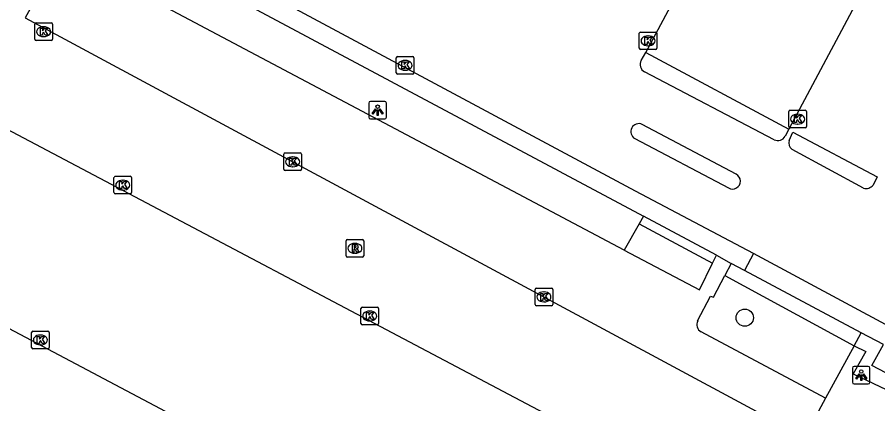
# Model space of a CAD drawing. Extents: x 159489 to 160304, y 383826 to 384530.
# Drawn here: x 159875.16 to 159924.1, y 383980.29 to 384002.25 of the extents above; entities that cross this region are included whole.
import ezdxf

# ---------------------------------------------------------------- set-up
doc = ezdxf.new("R2010")
doc.units = 0
for name, color, linetype in [('IMGEO_Boom', 7, 'Continuous'), ('IMGEO_Groenvoorziening', 7, 'Continuous'), ('IMGEO_Haag', 7, 'Continuous'), ('IMGEO_Kolk', 7, 'Continuous'), ('IMGEO_Lichtpunt', 7, 'Continuous'), ('IMGEO_Parkeervlak_open', 7, 'Continuous'), ('IMGEO_Rijbaan_lokaal_open', 7, 'Continuous'), ('IMGEO_Rioolput', 7, 'Continuous'), ('IMGEO_Voetpad_open', 7, 'Continuous')]:
    doc.layers.add(name, color=color, linetype=linetype)

msp = doc.modelspace()

# ---------------------------------------------------------------- linework, layer by layer
at = {"layer": 'IMGEO_Boom'}
msp.add_circle((159916.536, 383985.182), 0.489, dxfattribs=at)
at = {"layer": 'IMGEO_Groenvoorziening'}
for points in [[(159910.523, 383990.514), (159909.675, 383989.022)], [(159922.762, 383983.587), (159923.422, 383983.268), (159922.699, 383982), (159926.104, 383980.377), (159914.162, 383958.38), (159910.232, 383960.503)], [(159922.762, 383983.587), (159921.133, 383980.608)]]:
    msp.add_lwpolyline(points, dxfattribs=at)
at = {"layer": 'IMGEO_Haag'}
for points in [[(159910.77, 383990.949), (159910.523, 383990.514)], [(159910.523, 383990.514), (159914.706, 383988.28)], [(159915.401, 383987.574), (159922.762, 383983.587)], [(159922.762, 383983.587), (159923.163, 383984.322)]]:
    msp.add_lwpolyline(points, dxfattribs=at)
at = {"layer": 'IMGEO_Kolk'}
for p, q in [((159876.16, 384001.006), (159876.16, 384001.858)), ((159876.235, 384001.932), (159877.087, 384001.932)), ((159877.161, 384001.858), (159877.161, 384001.006)), ((159876.648, 384001.712), (159876.673, 384001.712)), ((159910.539, 384000.488), (159910.539, 384001.34)), ((159910.614, 384001.414), (159911.466, 384001.414)), ((159911.54, 384001.34), (159911.54, 384000.488)), ((159877.087, 384000.932), (159876.235, 384000.932)), ((159876.671, 384001.152), (159876.646, 384001.152)), ((159911.027, 384001.194), (159911.052, 384001.194)), ((159911.466, 384000.414), (159910.614, 384000.414)), ((159911.05, 384000.634), (159911.025, 384000.634)), ((159896.718, 383999.096), (159896.718, 383999.948)), ((159896.793, 384000.022), (159897.645, 384000.022)), ((159897.719, 383999.948), (159897.719, 383999.096)), ((159897.206, 383999.802), (159897.231, 383999.802)), ((159897.645, 383999.022), (159896.793, 383999.022)), ((159897.229, 383999.242), (159897.204, 383999.242)), ((159919.117, 383996.965), (159919.969, 383996.965)), ((159919.042, 383996.039), (159919.042, 383996.891)), ((159919.53, 383996.745), (159919.555, 383996.745)), ((159920.043, 383996.891), (159920.043, 383996.039)), ((159919.969, 383995.965), (159919.117, 383995.965)), ((159919.553, 383996.185), (159919.528, 383996.185)), ((159890.402, 383994.541), (159891.254, 383994.541)), ((159890.327, 383993.615), (159890.327, 383994.467)), ((159890.815, 383994.321), (159890.84, 383994.321)), ((159891.328, 383994.467), (159891.328, 383993.615)), ((159891.254, 383993.541), (159890.402, 383993.541)), ((159890.838, 383993.761), (159890.813, 383993.761)), ((159880.664, 383992.291), (159880.664, 383993.143)), ((159880.739, 383993.217), (159881.591, 383993.217)), ((159881.665, 383993.143), (159881.665, 383992.291)), ((159881.152, 383992.997), (159881.177, 383992.997)), ((159881.591, 383992.217), (159880.739, 383992.217)), ((159881.175, 383992.437), (159881.15, 383992.437)), ((159904.614, 383985.938), (159904.614, 383986.79)), ((159904.689, 383986.864), (159905.541, 383986.864)), ((159905.102, 383986.644), (159905.127, 383986.644)), ((159905.615, 383986.79), (159905.615, 383985.938)), ((159894.708, 383984.853), (159894.708, 383985.705)), ((159894.783, 383985.779), (159895.635, 383985.779)), ((159895.709, 383985.705), (159895.709, 383984.853)), ((159905.541, 383985.864), (159904.689, 383985.864)), ((159905.125, 383986.084), (159905.1, 383986.084)), ((159895.196, 383985.559), (159895.221, 383985.559)), ((159895.635, 383984.779), (159894.783, 383984.779)), ((159895.219, 383984.999), (159895.194, 383984.999)), ((159875.981, 383983.494), (159875.981, 383984.346)), ((159876.056, 383984.42), (159876.908, 383984.42)), ((159876.469, 383984.2), (159876.494, 383984.2)), ((159876.982, 383984.346), (159876.982, 383983.494)), ((159876.908, 383983.42), (159876.056, 383983.42)), ((159876.492, 383983.64), (159876.467, 383983.64))]:
    msp.add_line(p, q, dxfattribs=at)
for points in [[(159876.16, 384001.006), (159876.16, 384001.858)], [(159876.235, 384001.932), (159877.087, 384001.932)], [(159877.161, 384001.858), (159877.161, 384001.006)], [(159876.481, 384001.632), (159876.604, 384001.632), (159876.604, 384001.481), (159876.734, 384001.632), (159876.898, 384001.632), (159876.752, 384001.481), (159876.905, 384001.232), (159876.753, 384001.232), (159876.668, 384001.396), (159876.604, 384001.329), (159876.604, 384001.232), (159876.481, 384001.232), (159876.481, 384001.632)], [(159910.539, 384000.488), (159910.539, 384001.34)], [(159910.614, 384001.414), (159911.466, 384001.414)], [(159911.54, 384001.34), (159911.54, 384000.488)], [(159877.087, 384000.932), (159876.235, 384000.932)], [(159910.86, 384001.114), (159910.983, 384001.114), (159910.983, 384000.963), (159911.113, 384001.114), (159911.277, 384001.114), (159911.131, 384000.963), (159911.284, 384000.714), (159911.132, 384000.714), (159911.047, 384000.878), (159910.983, 384000.811), (159910.983, 384000.714), (159910.86, 384000.714), (159910.86, 384001.114)], [(159911.466, 384000.414), (159910.614, 384000.414)], [(159896.718, 383999.096), (159896.718, 383999.948)], [(159896.793, 384000.022), (159897.645, 384000.022)], [(159897.719, 383999.948), (159897.719, 383999.096)], [(159897.039, 383999.722), (159897.162, 383999.722), (159897.162, 383999.571), (159897.292, 383999.722), (159897.456, 383999.722), (159897.31, 383999.571), (159897.463, 383999.322), (159897.311, 383999.322), (159897.226, 383999.486), (159897.162, 383999.419), (159897.162, 383999.322), (159897.039, 383999.322), (159897.039, 383999.722)], [(159897.645, 383999.022), (159896.793, 383999.022)], [(159919.117, 383996.965), (159919.969, 383996.965)], [(159919.042, 383996.039), (159919.042, 383996.891)], [(159919.363, 383996.665), (159919.486, 383996.665), (159919.486, 383996.514), (159919.616, 383996.665), (159919.78, 383996.665), (159919.634, 383996.514), (159919.787, 383996.265), (159919.635, 383996.265), (159919.55, 383996.429), (159919.486, 383996.362), (159919.486, 383996.265), (159919.363, 383996.265), (159919.363, 383996.665)], [(159920.043, 383996.891), (159920.043, 383996.039)], [(159919.969, 383995.965), (159919.117, 383995.965)], [(159890.402, 383994.541), (159891.254, 383994.541)], [(159890.327, 383993.615), (159890.327, 383994.467)], [(159890.648, 383994.241), (159890.771, 383994.241), (159890.771, 383994.09), (159890.901, 383994.241), (159891.065, 383994.241), (159890.919, 383994.09), (159891.072, 383993.841), (159890.92, 383993.841), (159890.835, 383994.005), (159890.771, 383993.938), (159890.771, 383993.841), (159890.648, 383993.841), (159890.648, 383994.241)], [(159891.328, 383994.467), (159891.328, 383993.615)], [(159891.254, 383993.541), (159890.402, 383993.541)], [(159880.664, 383992.291), (159880.664, 383993.143)], [(159880.739, 383993.217), (159881.591, 383993.217)], [(159881.665, 383993.143), (159881.665, 383992.291)], [(159880.985, 383992.917), (159881.108, 383992.917), (159881.108, 383992.766), (159881.238, 383992.917), (159881.402, 383992.917), (159881.256, 383992.766), (159881.409, 383992.517), (159881.257, 383992.517), (159881.172, 383992.681), (159881.108, 383992.614), (159881.108, 383992.517), (159880.985, 383992.517), (159880.985, 383992.917)], [(159881.591, 383992.217), (159880.739, 383992.217)], [(159904.614, 383985.938), (159904.614, 383986.79)], [(159904.689, 383986.864), (159905.541, 383986.864)], [(159905.615, 383986.79), (159905.615, 383985.938)], [(159904.935, 383986.564), (159905.058, 383986.564), (159905.058, 383986.413), (159905.188, 383986.564), (159905.352, 383986.564), (159905.206, 383986.413), (159905.359, 383986.164), (159905.207, 383986.164), (159905.122, 383986.328), (159905.058, 383986.261), (159905.058, 383986.164), (159904.935, 383986.164), (159904.935, 383986.564)], [(159894.708, 383984.853), (159894.708, 383985.705)], [(159894.783, 383985.779), (159895.635, 383985.779)], [(159895.709, 383985.705), (159895.709, 383984.853)], [(159905.541, 383985.864), (159904.689, 383985.864)], [(159895.029, 383985.479), (159895.152, 383985.479), (159895.152, 383985.328), (159895.282, 383985.479), (159895.446, 383985.479), (159895.3, 383985.328), (159895.453, 383985.079), (159895.301, 383985.079), (159895.216, 383985.243), (159895.152, 383985.176), (159895.152, 383985.079), (159895.029, 383985.079), (159895.029, 383985.479)], [(159895.635, 383984.779), (159894.783, 383984.779)], [(159875.981, 383983.494), (159875.981, 383984.346)], [(159876.056, 383984.42), (159876.908, 383984.42)], [(159876.982, 383984.346), (159876.982, 383983.494)], [(159876.302, 383984.12), (159876.425, 383984.12), (159876.425, 383983.969), (159876.555, 383984.12), (159876.719, 383984.12), (159876.573, 383983.969), (159876.726, 383983.72), (159876.574, 383983.72), (159876.489, 383983.884), (159876.425, 383983.817), (159876.425, 383983.72), (159876.302, 383983.72), (159876.302, 383984.12)], [(159876.908, 383983.42), (159876.056, 383983.42)]]:
    msp.add_lwpolyline(points, dxfattribs=at)
for centre, start, end in [((159876.237, 384001.856), 91.552, 178.448), ((159876.237, 384001.856), 91.552, 178.448), ((159877.085, 384001.856), 1.552, 88.448), ((159877.085, 384001.856), 1.552, 88.448), ((159910.616, 384001.338), 91.552, 178.448), ((159910.616, 384001.338), 91.552, 178.448), ((159911.464, 384001.338), 1.552, 88.448), ((159911.464, 384001.338), 1.552, 88.448), ((159876.237, 384001.008), 181.552, 268.448), ((159876.237, 384001.008), 181.552, 268.448), ((159877.085, 384001.008), 271.552, 358.448), ((159877.085, 384001.008), 271.552, 358.448), ((159910.616, 384000.49), 181.552, 268.448), ((159910.616, 384000.49), 181.552, 268.448), ((159911.464, 384000.49), 271.552, 358.448), ((159911.464, 384000.49), 271.552, 358.448), ((159896.795, 383999.946), 91.552, 178.448), ((159896.795, 383999.946), 91.552, 178.448), ((159897.643, 383999.946), 1.552, 88.448), ((159897.643, 383999.946), 1.552, 88.448), ((159896.795, 383999.098), 181.552, 268.448), ((159896.795, 383999.098), 181.552, 268.448), ((159897.643, 383999.098), 271.552, 358.448), ((159897.643, 383999.098), 271.552, 358.448), ((159919.119, 383996.889), 91.552, 178.448), ((159919.119, 383996.889), 91.552, 178.448), ((159919.967, 383996.889), 1.552, 88.448), ((159919.967, 383996.889), 1.552, 88.448), ((159919.119, 383996.041), 181.552, 268.448), ((159919.119, 383996.041), 181.552, 268.448), ((159919.967, 383996.041), 271.552, 358.448), ((159919.967, 383996.041), 271.552, 358.448), ((159890.404, 383994.465), 91.552, 178.448), ((159890.404, 383994.465), 91.552, 178.448), ((159891.252, 383994.465), 1.552, 88.448), ((159891.252, 383994.465), 1.552, 88.448), ((159890.404, 383993.617), 181.552, 268.448), ((159890.404, 383993.617), 181.552, 268.448), ((159891.252, 383993.617), 271.552, 358.448), ((159891.252, 383993.617), 271.552, 358.448), ((159880.741, 383993.141), 91.552, 178.448), ((159880.741, 383993.141), 91.552, 178.448), ((159881.589, 383993.141), 1.552, 88.448), ((159881.589, 383993.141), 1.552, 88.448), ((159880.741, 383992.293), 181.552, 268.448), ((159880.741, 383992.293), 181.552, 268.448), ((159881.589, 383992.293), 271.552, 358.448), ((159881.589, 383992.293), 271.552, 358.448), ((159904.691, 383986.788), 91.552, 178.448), ((159904.691, 383986.788), 91.552, 178.448), ((159905.539, 383986.788), 1.552, 88.448), ((159905.539, 383986.788), 1.552, 88.448), ((159894.785, 383985.703), 91.552, 178.448), ((159894.785, 383985.703), 91.552, 178.448), ((159895.633, 383985.703), 1.552, 88.448), ((159895.633, 383985.703), 1.552, 88.448), ((159904.691, 383985.94), 181.552, 268.448), ((159904.691, 383985.94), 181.552, 268.448), ((159905.539, 383985.94), 271.552, 358.448), ((159905.539, 383985.94), 271.552, 358.448), ((159894.785, 383984.855), 181.552, 268.448), ((159894.785, 383984.855), 181.552, 268.448), ((159895.633, 383984.855), 271.552, 358.448), ((159895.633, 383984.855), 271.552, 358.448), ((159876.058, 383984.344), 91.552, 178.448), ((159876.058, 383984.344), 91.552, 178.448), ((159876.906, 383984.344), 1.552, 88.448), ((159876.906, 383984.344), 1.552, 88.448), ((159876.058, 383983.496), 181.552, 268.448), ((159876.058, 383983.496), 181.552, 268.448), ((159876.906, 383983.496), 271.552, 358.448), ((159876.906, 383983.496), 271.552, 358.448)]:
    msp.add_arc(centre, 0.0765, start, end, dxfattribs=at)
for centre, major_axis, ratio, start_param, end_param in [((159876.647, 384001.432), (-0.387, 0.002), 0.722429, 4.712389, 7.853982), ((159876.672, 384001.432), (-0.39, 0.002), 0.717154, 1.570796, 4.712389), ((159911.026, 384000.914), (-0.387, 0.002), 0.722429, 4.712389, 7.853982), ((159911.051, 384000.914), (-0.39, 0.002), 0.717154, 1.570796, 4.712389), ((159897.205, 383999.522), (-0.387, 0.002), 0.722429, 4.712389, 7.853982), ((159897.23, 383999.522), (-0.39, 0.002), 0.717154, 1.570796, 4.712389), ((159919.529, 383996.465), (-0.387, 0.002), 0.722429, 4.712389, 7.853982), ((159919.554, 383996.465), (-0.39, 0.002), 0.717154, 1.570796, 4.712389), ((159890.814, 383994.041), (-0.387, 0.002), 0.722429, 4.712389, 7.853982), ((159890.839, 383994.041), (-0.39, 0.002), 0.717154, 1.570796, 4.712389), ((159881.151, 383992.717), (-0.387, 0.002), 0.722429, 4.712389, 7.853982), ((159881.176, 383992.717), (-0.39, 0.002), 0.717154, 1.570796, 4.712389), ((159905.101, 383986.364), (-0.387, 0.002), 0.722429, 4.712389, 7.853982), ((159905.126, 383986.364), (-0.39, 0.002), 0.717154, 1.570796, 4.712389), ((159895.195, 383985.279), (-0.387, 0.002), 0.722429, 4.712389, 7.853982), ((159895.22, 383985.279), (-0.39, 0.002), 0.717154, 1.570796, 4.712389), ((159876.468, 383983.92), (-0.387, 0.002), 0.722429, 4.712389, 7.853982), ((159876.493, 383983.92), (-0.39, 0.002), 0.717154, 1.570796, 4.712389)]:
    msp.add_ellipse(centre, major_axis=major_axis, ratio=ratio, start_param=start_param, end_param=end_param, dxfattribs=at)
at = {"layer": 'IMGEO_Lichtpunt'}
for p, q in [((159896.059, 383997.474), (159895.251, 383997.474)), ((159896.059, 383997.474), (159895.251, 383997.474)), ((159895.157, 383997.379), (159895.157, 383996.572)), ((159895.157, 383997.379), (159895.157, 383996.572)), ((159896.153, 383996.572), (159896.153, 383997.379)), ((159896.153, 383996.572), (159896.153, 383997.379)), ((159895.251, 383996.478), (159896.059, 383996.478)), ((159895.251, 383996.478), (159896.059, 383996.478)), ((159922.662, 383982.324), (159922.662, 383981.517)), ((159922.662, 383982.324), (159922.662, 383981.517)), ((159923.564, 383982.419), (159922.756, 383982.419)), ((159923.564, 383982.419), (159922.756, 383982.419)), ((159923.658, 383981.517), (159923.658, 383982.324)), ((159923.658, 383981.517), (159923.658, 383982.324)), ((159922.756, 383981.423), (159923.564, 383981.423)), ((159922.756, 383981.423), (159923.564, 383981.423))]:
    msp.add_line(p, q, dxfattribs=at)
for points in [[(159895.531, 383997.043), (159895.57, 383997.015), (159895.382, 383996.753), (159895.344, 383996.78), (159895.531, 383997.043)], [(159895.633, 383996.995), (159895.68, 383996.995), (159895.68, 383996.673), (159895.633, 383996.673), (159895.633, 383996.995)], [(159895.743, 383997.015), (159895.781, 383997.042), (159895.968, 383996.78), (159895.929, 383996.752), (159895.743, 383997.015)], [(159923.036, 383981.988), (159923.075, 383981.96), (159922.887, 383981.698), (159922.849, 383981.725), (159923.036, 383981.988)], [(159923.138, 383981.94), (159923.185, 383981.94), (159923.185, 383981.618), (159923.138, 383981.618), (159923.138, 383981.94)], [(159923.248, 383981.96), (159923.286, 383981.987), (159923.473, 383981.725), (159923.434, 383981.697), (159923.248, 383981.96)]]:
    msp.add_lwpolyline(points, dxfattribs=at)
for centre in [(159895.656, 383997.177), (159923.161, 383982.122)]:
    msp.add_circle(centre, 0.0994, dxfattribs=at)
for centre, start, end in [((159895.251, 383997.379), 90, 180), ((159895.251, 383997.379), 90, 180), ((159896.059, 383997.379), 0, 90), ((159896.059, 383997.379), 0, 90), ((159895.251, 383996.572), 180, 270), ((159895.251, 383996.572), 180, 270), ((159896.059, 383996.572), 270, 0), ((159896.059, 383996.572), 270, 360), ((159922.756, 383982.324), 90, 180), ((159922.756, 383982.324), 90, 180), ((159923.564, 383982.324), 0, 90), ((159923.564, 383982.324), 0, 90), ((159922.756, 383981.517), 180, 270), ((159922.756, 383981.517), 180, 270), ((159923.564, 383981.517), 270, 0), ((159923.564, 383981.517), 270, 360)]:
    msp.add_arc(centre, 0.0946, start, end, dxfattribs=at)
at = {"layer": 'IMGEO_Parkeervlak_open'}
for points in [[(159909.675, 383989.022), (159877.656, 384005.98)], [(159910.91, 384000.255), (159919.043, 383995.888)], [(159909.675, 383989.022), (159913.969, 383986.762), (159914.706, 383988.28)], [(159914.706, 383988.28), (159914.924, 383988.73)], [(159915.762, 383988.26), (159915.401, 383987.574)], [(159913.858, 383985.002), (159914.597, 383986.412), (159914.755, 383986.344), (159915.401, 383987.574)], [(159921.133, 383980.608), (159914.053, 383984.387)], [(159921.133, 383980.608), (159919.935, 383978.4)]]:
    msp.add_lwpolyline(points, dxfattribs=at)
msp.add_arc((159914.27, 383984.794), 0.461, 153.2156, 241.9692, dxfattribs=at)
at = {"layer": 'IMGEO_Rijbaan_lokaal_open'}
for points in [[(159910.91, 384000.255), (159933.774, 384042.879)], [(159941.823, 384038.563), (159919.043, 383995.888)], [(159917.028, 383988.832), (159910.32, 383992.364), (159878.518, 384009.42)], [(159875.904, 384002.74), (159875.621, 384002.213), (159919.935, 383978.4)], [(159910.654, 383999.799), (159910.91, 384000.255)], [(159918.213, 383995.295), (159910.826, 383999.147)], [(159872.835, 383996.806), (159906.443, 383979.069)], [(159916.053, 383993.335), (159910.707, 383996.165)], [(159919.043, 383995.888), (159918.837, 383995.488)], [(159919.057, 383995.26), (159919.278, 383995.718), (159924.069, 383993.194), (159923.835, 383992.721)], [(159910.285, 383995.359), (159915.615, 383992.553)], [(159923.282, 383992.547), (159919.224, 383994.738)], [(159927.536, 383983.189), (159917.028, 383988.832)], [(159902.095, 383970.059), (159867.655, 383988.277)]]:
    msp.add_lwpolyline(points, dxfattribs=at)
for centre, radius, start, end in [((159911.08, 383999.563), 0.487, 150.9606, 238.5957), ((159910.513, 383995.753), 0.455, 64.8393, 239.89), ((159918.419, 383995.735), 0.486, 244.976, 329.3971), ((159919.53, 383995.124), 0.492, 163.91, 231.5714), ((159915.839, 383992.941), 0.448, 240.0064, 61.487), ((159923.434, 383993.03), 0.506, 252.5204, 322.4117)]:
    msp.add_arc(centre, radius, start, end, dxfattribs=at)
at = {"layer": 'IMGEO_Rioolput'}
for p, q in [((159893.939, 383989.627), (159894.791, 383989.627)), ((159893.864, 383988.701), (159893.864, 383989.553)), ((159894.352, 383989.407), (159894.377, 383989.407)), ((159894.865, 383989.553), (159894.865, 383988.701)), ((159894.791, 383988.627), (159893.939, 383988.627)), ((159894.375, 383988.847), (159894.35, 383988.847))]:
    msp.add_line(p, q, dxfattribs=at)
for points in [[(159893.939, 383989.627), (159894.791, 383989.627)], [(159893.864, 383988.701), (159893.864, 383989.553)], [(159894.453, 383989.325), (159894.201, 383989.327), (159894.201, 383988.927)], [(159894.379, 383989.246), (159894.325, 383989.246), (159894.325, 383989.165)], [(159894.325, 383989.165), (159894.377, 383989.165)], [(159894.865, 383989.553), (159894.865, 383988.701)], [(159894.791, 383988.627), (159893.939, 383988.627)], [(159894.201, 383988.927), (159894.325, 383988.927), (159894.325, 383989.089), (159894.336, 383989.089)], [(159894.383, 383989.06), (159894.454, 383988.927), (159894.594, 383988.927), (159894.529, 383989.053)]]:
    msp.add_lwpolyline(points, dxfattribs=at)
for centre, radius, start, end in [((159893.941, 383989.551), 0.0765, 91.552, 178.448), ((159893.941, 383989.551), 0.0765, 91.552, 178.448), ((159894.789, 383989.551), 0.0765, 1.552, 88.448), ((159894.789, 383989.551), 0.0765, 1.552, 88.448), ((159894.361, 383989.354), 0.19, 274.7715, 282.9687), ((159894.385, 383989.15), 0.0964, 77.0061, 93.1865), ((159894.399, 383989.207), 0.0378, 276.6634, 79.6772), ((159894.452, 383989.215), 0.109, 350.3612, 89.416), ((159894.45, 383989.215), 0.112, 277.5842, 350.9817), ((159894.434, 383989), 0.108, 29.5134, 73.7905), ((159893.941, 383988.703), 0.0765, 181.552, 268.448), ((159893.941, 383988.703), 0.0765, 181.552, 268.448), ((159894.335, 383989.036), 0.0533, 26.0293, 88.6989), ((159894.789, 383988.703), 0.0765, 271.552, 358.448), ((159894.789, 383988.703), 0.0765, 271.552, 358.448)]:
    msp.add_arc(centre, radius, start, end, dxfattribs=at)
for centre, major_axis, ratio, start_param, end_param in [((159894.351, 383989.127), (-0.387, 0.002), 0.722429, 4.712389, 7.853982), ((159894.376, 383989.127), (-0.39, 0.002), 0.717154, 1.570796, 4.712389)]:
    msp.add_ellipse(centre, major_axis=major_axis, ratio=ratio, start_param=start_param, end_param=end_param, dxfattribs=at)
at = {"layer": 'IMGEO_Voetpad_open'}
for points in [[(159877.493, 384008.721), (159910.77, 383990.949)], [(159914.924, 383988.73), (159910.77, 383990.949)], [(159914.924, 383988.73), (159915.762, 383988.26)], [(159917.028, 383988.832), (159916.515, 383987.865)], [(159916.515, 383987.865), (159915.762, 383988.26)], [(159923.163, 383984.322), (159916.515, 383987.865)], [(159917.967, 383963.931), (159926.977, 383980.784), (159923.758, 383982.469), (159924.418, 383983.659), (159923.163, 383984.322)]]:
    msp.add_lwpolyline(points, dxfattribs=at)

doc.saveas('drawing.dxf')
